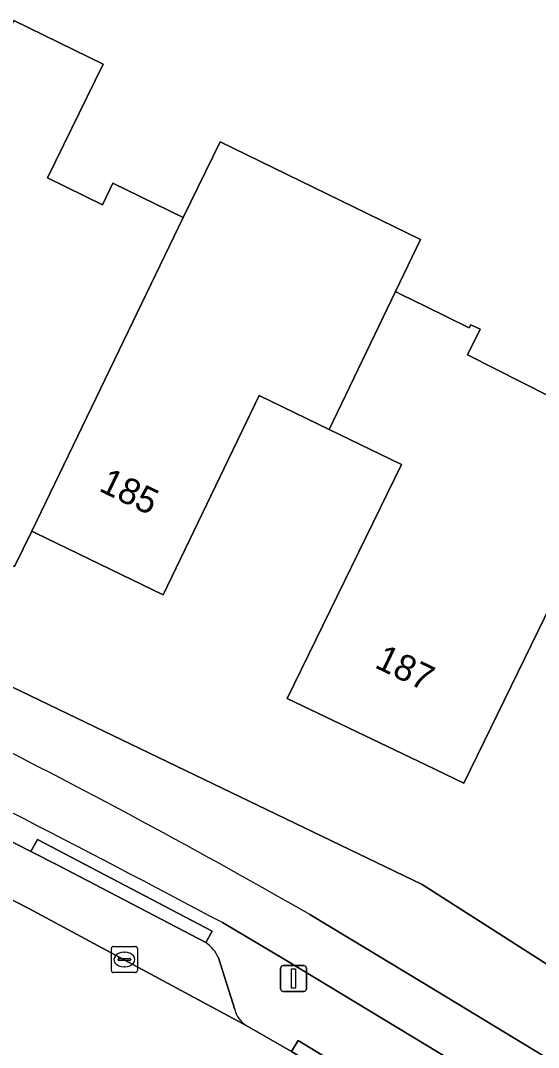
# Model space of a CAD drawing. Extents: x 162879 to 165540, y 384011 to 385181.
# Drawn here: x 163984.42 to 164004.33, y 384500.81 to 384540.25 of the extents above; entities that cross this region are included whole.
import ezdxf

# ---------------------------------------------------------------- set-up
doc = ezdxf.new("R2010")
doc.units = 0
for name, color, linetype in [('IMGEO_Erf', 7, 'Continuous'), ('IMGEO_Fietspad_gesloten', 7, 'Continuous'), ('IMGEO_Kolk', 7, 'Continuous'), ('IMGEO_Lichtmast', 7, 'Continuous'), ('IMGEO_Pand', 7, 'Continuous'), ('IMGEO_Pand_nummerreeks', 7, 'Continuous'), ('IMGEO_Parkeervlak_open', 7, 'Continuous'), ('IMGEO_Rijbaan_lokaal_gesloten', 7, 'Continuous'), ('IMGEO_Verkeerseiland_open', 7, 'Continuous'), ('IMGEO_Voetpad_open', 7, 'Continuous')]:
    doc.layers.add(name, color=color, linetype=linetype)

msp = doc.modelspace()

# ---------------------------------------------------------------- linework, layer by layer
at = {"layer": 'IMGEO_Erf'}
for points in [[(163984.155, 384540.253), (163987.59, 384538.574), (163985.457, 384534.207), (163987.564, 384533.177), (163987.972, 384534.012), (163990.673, 384532.693), (163992.094, 384535.6), (163999.793, 384531.838), (163998.832, 384529.843), (163999.024, 384529.748), (164000, 384529.272), (164001.671, 384528.456), (164001.728, 384528.573), (164002.087, 384528.398), (164001.606, 384527.412), (164007.933, 384524.21), (164001.462, 384510.971), (164000, 384511.67), (163994.67, 384514.22), (163999.07, 384523.206), (163996.283, 384524.553), (163993.598, 384525.851), (163989.9, 384518.197), (163985.006, 384520.562), (163984.846, 384520.639), (163984.189, 384519.28)], [(163977.102, 384518.017), (163999.855, 384507.078), (164000, 384506.985), (164010.947, 384500), (164040.047, 384481.433)]]:
    msp.add_lwpolyline(points, dxfattribs=at)
at = {"layer": 'IMGEO_Fietspad_gesloten'}
for points in [[(163992.18, 384505.608), (163994.613, 384504.172), (164000, 384500.919), (164001.522, 384500), (164013.311, 384492.88), (164028.96, 384483.428), (164037.825, 384478.074)], [(164038.87, 384479.774), (164005.351, 384500), (164000, 384503.229), (163995.542, 384505.919)]]:
    msp.add_lwpolyline(points, dxfattribs=at)
for centre, radius, start, end in [((163677.611, 383913.094), 670.84, 62.035956, 63.598811), ((163863.605, 384275.673), 265.369, 60.18604, 63.60816)]:
    msp.add_arc(centre, radius, start, end, dxfattribs=at)
at = {"layer": 'IMGEO_Kolk'}
for p, q in [((163987.911, 384503.768), (163987.911, 384504.62)), ((163987.986, 384504.694), (163988.838, 384504.694)), ((163988.399, 384504.474), (163988.424, 384504.474)), ((163988.912, 384504.62), (163988.912, 384503.768)), ((163988.17, 384504.188), (163988.17, 384504.2)), ((163988.608, 384504.151), (163988.21, 384504.151)), ((163988.213, 384504.237), (163988.611, 384504.237)), ((163988.654, 384504.2), (163988.654, 384504.188)), ((163988.838, 384503.694), (163987.986, 384503.694)), ((163988.422, 384503.914), (163988.397, 384503.914))]:
    msp.add_line(p, q, dxfattribs=at)
for points in [[(163987.911, 384503.768), (163987.911, 384504.62)], [(163987.986, 384504.694), (163988.838, 384504.694)], [(163988.912, 384504.62), (163988.912, 384503.768)], [(163988.838, 384503.694), (163987.986, 384503.694)]]:
    msp.add_lwpolyline(points, dxfattribs=at)
for centre, radius, start, end in [((163987.988, 384504.618), 0.0765, 91.552, 178.448), ((163987.988, 384504.618), 0.0765, 91.552, 178.448), ((163988.836, 384504.618), 0.0765, 1.552, 88.448), ((163988.836, 384504.618), 0.0765, 1.552, 88.448), ((163988.21, 384504.197), 0.0403, 85.8775, 175.7526), ((163988.207, 384504.187), 0.0366, 178.938, 274.7102), ((163988.611, 384504.194), 0.043, 264.8664, 352.4533), ((163988.615, 384504.199), 0.0386, 1.7309, 96.639), ((163987.988, 384503.77), 0.0765, 181.552, 268.448), ((163987.988, 384503.77), 0.0765, 181.552, 268.448), ((163988.836, 384503.77), 0.0765, 271.552, 358.448), ((163988.836, 384503.77), 0.0765, 271.552, 358.448)]:
    msp.add_arc(centre, radius, start, end, dxfattribs=at)
for centre, major_axis, ratio, start_param, end_param in [((163988.398, 384504.194), (-0.387, 0.002), 0.722429, 4.712389, 7.853982), ((163988.423, 384504.194), (-0.39, 0.002), 0.717154, 1.570796, 4.712389)]:
    msp.add_ellipse(centre, major_axis=major_axis, ratio=ratio, start_param=start_param, end_param=end_param, dxfattribs=at)
at = {"layer": 'IMGEO_Lichtmast'}
for p, q in [((163994.517, 384503.963), (163995.307, 384503.963)), ((163995.307, 384503.963), (163994.517, 384503.963)), ((163994.417, 384503.063), (163994.417, 384503.863)), ((163994.417, 384503.863), (163994.417, 384503.063)), ((163995.407, 384503.863), (163995.407, 384503.063)), ((163995.407, 384503.063), (163995.407, 384503.863)), ((163995.307, 384502.963), (163994.517, 384502.963)), ((163994.517, 384502.963), (163995.307, 384502.963))]:
    msp.add_line(p, q, dxfattribs=at)
msp.add_lwpolyline([(163994.837, 384503.838), (163994.987, 384503.838), (163994.987, 384503.088), (163994.837, 384503.088), (163994.837, 384503.838)], dxfattribs=at)
for centre, start, end in [((163994.517, 384503.863), 90, 180), ((163994.517, 384503.863), 90, 180), ((163995.307, 384503.863), 0, 90), ((163995.307, 384503.863), 360, 90), ((163994.517, 384503.063), 180, 270), ((163994.517, 384503.063), 180, 270), ((163995.307, 384503.063), 270, 0), ((163995.307, 384503.063), 270, 0)]:
    msp.add_arc(centre, 0.1, start, end, dxfattribs=at)
at = {"layer": 'IMGEO_Pand'}
for points in [[(163990.673, 384532.693), (163987.972, 384534.012), (163987.564, 384533.177), (163985.457, 384534.207), (163987.59, 384538.574), (163984.155, 384540.253), (163979.992, 384531.565), (163981.618, 384530.768), (163981.894, 384531.333), (163983.459, 384530.568), (163983.185, 384530.001), (163981.352, 384526.206), (163980.495, 384524.432), (163979.176, 384521.703), (163984.189, 384519.28), (163984.846, 384520.639)], [(163998.832, 384529.843), (163999.793, 384531.838), (163992.094, 384535.6), (163990.673, 384532.693), (163984.846, 384520.639), (163985.006, 384520.562), (163989.9, 384518.197), (163993.598, 384525.851), (163996.283, 384524.553)], [(164007.933, 384524.21), (164001.606, 384527.412), (164002.087, 384528.398), (164001.728, 384528.573), (164001.671, 384528.456), (164000, 384529.272), (163999.024, 384529.748), (163998.832, 384529.843), (163996.283, 384524.553), (163999.07, 384523.206), (163994.67, 384514.22), (164000, 384511.67), (164001.462, 384510.971)]]:
    msp.add_lwpolyline(points, close=True, dxfattribs=at)
at = {"layer": 'IMGEO_Parkeervlak_open'}
for points in [[(163991.548, 384504.842), (163985.852, 384507.816), (163984.82, 384508.341), (163980.15, 384510.717), (163974.993, 384513.31), (163971.579, 384514.98), (163966.213, 384517.604), (163962.805, 384519.271), (163955.346, 384522.919), (163951.921, 384524.594), (163943.675, 384528.627)], [(163974.085, 384511.506), (163979.331, 384508.918), (163984.732, 384506.155), (163993.098, 384501.663)], [(163992.653, 384502.267), (163992.025, 384504.256)]]:
    msp.add_lwpolyline(points, dxfattribs=at)
for centre, radius, start, end in [((163990.776, 384503.726), 1.357, 22.9809, 55.3098), ((163993.603, 384502.501), 0.978, 193.8247, 238.9375)]:
    msp.add_arc(centre, radius, start, end, dxfattribs=at)
at = {"layer": 'IMGEO_Rijbaan_lokaal_gesloten'}
msp.add_lwpolyline([(163995.929, 384500), (163994.837, 384500.657), (163993.098, 384501.663), (163984.732, 384506.155), (163979.331, 384508.918), (163974.085, 384511.506)], dxfattribs=at)
at = {"layer": 'IMGEO_Verkeerseiland_open'}
for points in [[(163955.346, 384522.919), (163962.805, 384519.271), (163963.027, 384519.723), (163966.433, 384518.052), (163966.213, 384517.604), (163971.579, 384514.98), (163971.802, 384515.434), (163975.213, 384513.758), (163974.993, 384513.31), (163980.15, 384510.717), (163984.82, 384508.341), (163985.064, 384508.807), (163991.78, 384505.284), (163991.548, 384504.842)], [(164001.522, 384500), (164000, 384500.919), (163994.613, 384504.172), (163992.18, 384505.608)], [(163992.025, 384504.256), (163992.653, 384502.267)], [(163993.098, 384501.663), (163994.837, 384500.657), (163995.096, 384501.084), (163996.88, 384500), (164000, 384498.105), (164001.936, 384496.929), (164001.677, 384496.502), (164009.838, 384491.43), (164011.737, 384490.275), (164013.311, 384492.88), (164001.522, 384500)]]:
    msp.add_lwpolyline(points, dxfattribs=at)
for centre, radius, start, end in [((163677.611, 383913.094), 670.84, 62.035956, 63.598811), ((163990.776, 384503.726), 1.357, 22.9809, 55.3098), ((163993.603, 384502.501), 0.978, 193.8247, 238.9375)]:
    msp.add_arc(centre, radius, start, end, dxfattribs=at)
at = {"layer": 'IMGEO_Voetpad_open'}
for points in [[(164040.047, 384481.433), (164010.947, 384500), (164000, 384506.985), (163999.855, 384507.078), (163977.102, 384518.017)], [(163995.542, 384505.919), (164000, 384503.229), (164005.351, 384500), (164038.87, 384479.774)]]:
    msp.add_lwpolyline(points, dxfattribs=at)
for points in [[(163984.82, 384508.341), (163985.852, 384507.816), (163991.548, 384504.842), (163991.78, 384505.284), (163985.064, 384508.807)], [(164001.677, 384496.502), (164001.936, 384496.929), (164000, 384498.105), (163996.88, 384500), (163995.096, 384501.084), (163994.837, 384500.657), (163995.929, 384500), (164000, 384497.529)]]:
    msp.add_lwpolyline(points, close=True, dxfattribs=at)
msp.add_arc((163863.605, 384275.673), 265.369, 60.18604, 63.60816, dxfattribs=at)

# ---------------------------------------------------------------- texts
at = {"layer": 'IMGEO_Pand_nummerreeks'}
for s, rotation, p in [('185', 334.2054, (163987.391, 384522.209)), ('187', 334.4346, (163997.992, 384515.426))]:
    msp.add_text(s, height=1, rotation=rotation, dxfattribs=at).set_placement(p)

doc.saveas('drawing.dxf')
